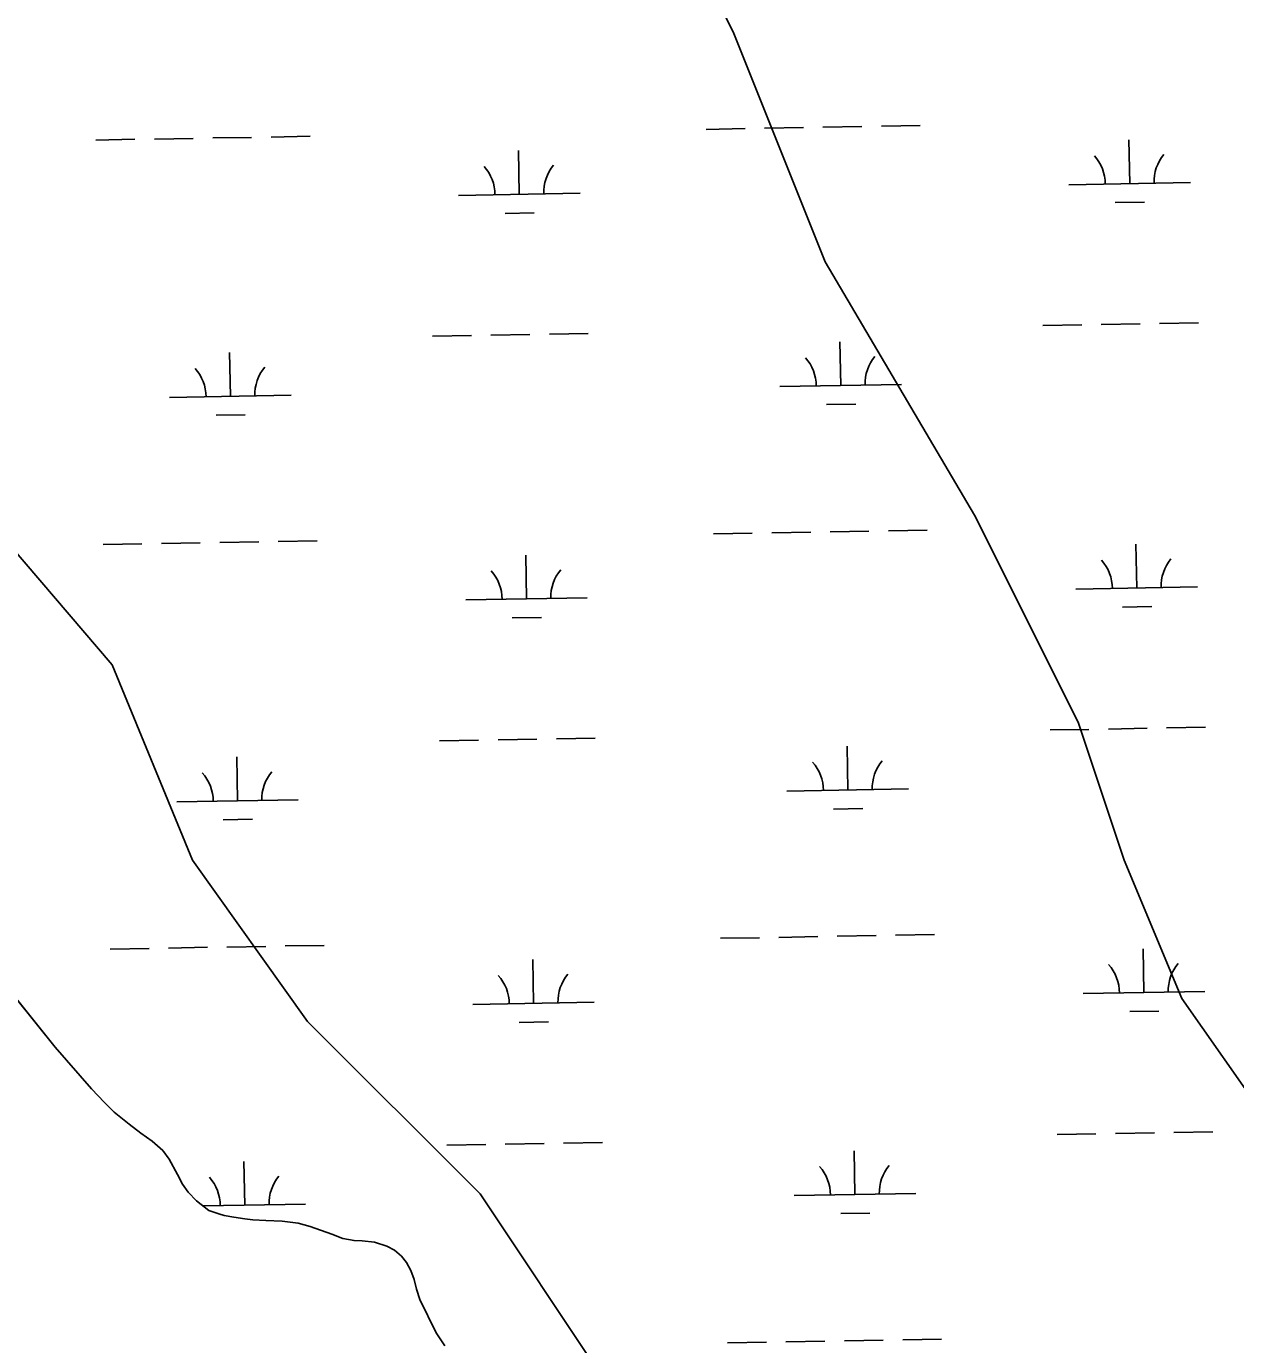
# Model space of a CAD drawing. Extents: x 3903937 to 3942190, y 260677 to 286651.
# Drawn here: x 3928349 to 3929344, y 268970 to 270054 of the extents above; entities that cross this region are included whole.
import ezdxf

# ---------------------------------------------------------------- set-up
doc = ezdxf.new("R2010")
doc.units = 0
for name, color, linetype in [('V-GRID-MAJR', 7, 'Continuous'), ('V-SITE-VEGE', 7, 'Continuous'), ('V-TOPO-SHOR', 7, 'Continuous'), ('V-WETL-SWMP', 7, 'Continuous')]:
    doc.layers.add(name, color=color, linetype=linetype)

msp = doc.modelspace()

# ---------------------------------------------------------------- linework, layer by layer
at = {"layer": 'V-GRID-MAJR'}
msp.add_spline([(3929468.8, 266390.5), (3929361.3, 272447.3), (3929253.8, 278507.2), (3929146.3, 284567.1), (3929146.2, 284570.2)], degree=3, dxfattribs=at)
at = {"layer": 'V-SITE-VEGE'}
for p, q in [((3928798.2, 270314.7), (3928930.6, 270049.7)), ((3928930.6, 270049.7), (3929006.3, 269860.5)), ((3929006.3, 269860.5), (3929129.2, 269652.3)), ((3928419.9, 269529.3), (3928306.5, 269661.8)), ((3929129.2, 269652.3), (3929214.4, 269482)), ((3928486.1, 269368.5), (3928419.9, 269529.3)), ((3929214.4, 269482), (3929252.2, 269368.5)), ((3928580.7, 269236), (3928486.1, 269368.5)), ((3929252.2, 269368.5), (3929299.5, 269254.9)), ((3929299.5, 269254.9), (3929498.1, 268971.1)), ((3928722.6, 269094.1), (3928580.7, 269236)), ((3928836.1, 268923.8), (3928722.6, 269094.1))]:
    msp.add_line(p, q, dxfattribs=at)
at = {"layer": 'V-TOPO-SHOR'}
for points in [[(3928088.6, 269577.3), (3928103, 269540.8), (3928107.4, 269530.1), (3928115.4, 269516.8), (3928121.2, 269509.2), (3928129.5, 269498.6), (3928160.2, 269464.4), (3928226.4, 269393.4), (3928315.8, 269286), (3928373.1, 269214.9)], [(3928373.1, 269214.9), (3928402.9, 269180.4), (3928413.6, 269169.2), (3928421.8, 269161.4), (3928434, 269151.5), (3928443.7, 269144.2), (3928453, 269137.5), (3928461.8, 269129.8), (3928466.8, 269122.8), (3928473.7, 269110.1), (3928477.8, 269102.1), (3928482.5, 269095.6), (3928489.4, 269088.4), (3928499.5, 269080.5), (3928507.6, 269077.6), (3928512.1, 269076.4), (3928520.1, 269075), (3928529, 269073.6), (3928535.7, 269072.8), (3928546.3, 269072.2), (3928559.9, 269071.7), (3928573, 269070), (3928582.7, 269067.3), (3928600.7, 269060.9), (3928609.8, 269057.5), (3928618.9, 269055.8), (3928625.5, 269055.6), (3928635.6, 269054.5), (3928646, 269051.2), (3928652.2, 269047.9), (3928657.8, 269042.9), (3928662, 269037.6), (3928665.5, 269031.2), (3928668.3, 269023.7), (3928670.4, 269015.8), (3928673, 269007.4), (3928686.4, 268979.9), (3928693.6, 268969.3)]]:
    msp.add_lwpolyline(points, dxfattribs=at)
at = {"layer": 'V-WETL-SWMP'}
for p, q in [((3928502.7, 269962.4), (3928534.7, 269962.9)), ((3928550.7, 269963.2), (3928582.7, 269963.8)), ((3928908.5, 269969.5), (3928940.5, 269970.1)), ((3928956.5, 269970.4), (3928988.5, 269970.9)), ((3929004.5, 269971.2), (3929036.5, 269971.8)), ((3929052.5, 269972.1), (3929084.5, 269972.6)), ((3928406.7, 269960.7), (3928438.7, 269961.3)), ((3928454.7, 269961.5), (3928486.7, 269962.1)), ((3928754.8, 269916.1), (3928754.2, 269952.1)), ((3929256.7, 269924.9), (3929256, 269960.9)), ((3929206.7, 269924), (3929306.7, 269925.8)), ((3928704.8, 269915.2), (3928804.8, 269916.9)), ((3929244.9, 269909.3), (3929268.9, 269909.7)), ((3928743.1, 269900.4), (3928767.1, 269900.9)), ((3928731.5, 269800.2), (3928763.5, 269800.8)), ((3928779.5, 269801.1), (3928811.5, 269801.6)), ((3929185.3, 269808.2), (3929217.3, 269808.8)), ((3929233.3, 269809), (3929265.3, 269809.6)), ((3929281.3, 269809.9), (3929313.3, 269810.4)), ((3928683.5, 269799.4), (3928715.5, 269799.9)), ((3929019.1, 269758.8), (3929018.4, 269794.8)), ((3928517.3, 269750), (3928516.6, 269786)), ((3928969.1, 269758), (3929069.1, 269759.7)), ((3928467.3, 269749.1), (3928567.2, 269750.9)), ((3929007.4, 269743.2), (3929031.4, 269743.6)), ((3928505.5, 269734.4), (3928529.5, 269734.8)), ((3928914.4, 269636.9), (3928946.4, 269637.5)), ((3928962.4, 269637.7), (3928994.4, 269638.3)), ((3929010.4, 269638.6), (3929042.3, 269639.2)), ((3929058.3, 269639.4), (3929090.3, 269640)), ((3928412.5, 269628.1), (3928444.5, 269628.6)), ((3928460.5, 269628.9), (3928492.5, 269629.5)), ((3928508.5, 269629.8), (3928540.5, 269630.3)), ((3928556.5, 269630.6), (3928588.5, 269631.2)), ((3929262.5, 269592.3), (3929261.9, 269628.3)), ((3928760.7, 269583.4), (3928760.1, 269619.4)), ((3928710.7, 269582.6), (3928810.7, 269584.3)), ((3929212.5, 269591.4), (3929312.5, 269593.2)), ((3929250.8, 269576.6), (3929274.8, 269577.1)), ((3928749, 269567.8), (3928773, 269568.2)), ((3929191.2, 269475.6), (3929223.2, 269476.1)), ((3929239.2, 269476.4), (3929271.1, 269477)), ((3929287.1, 269477.3), (3929319.1, 269477.8)), ((3928689.3, 269466.7), (3928721.3, 269467.3)), ((3928737.3, 269467.6), (3928769.3, 269468.1)), ((3928785.3, 269468.4), (3928817.3, 269469)), ((3928523.1, 269417.4), (3928522.5, 269453.4)), ((3929024.9, 269426.2), (3929024.3, 269462.2)), ((3928974.9, 269425.3), (3929074.9, 269427.1)), ((3928473.1, 269416.5), (3928573.1, 269418.3)), ((3929013.2, 269410.6), (3929037.2, 269411)), ((3928511.4, 269401.7), (3928535.4, 269402.2)), ((3928920.2, 269304.3), (3928952.2, 269304.8)), ((3928968.2, 269305.1), (3929000.2, 269305.7)), ((3929016.2, 269306), (3929048.2, 269306.5)), ((3929064.2, 269306.8), (3929096.2, 269307.4)), ((3928418.4, 269295.4), (3928450.4, 269296)), ((3928466.4, 269296.3), (3928498.4, 269296.9)), ((3928514.4, 269297.1), (3928546.4, 269297.7)), ((3928562.4, 269298), (3928594.4, 269298.5)), ((3929268.4, 269259.7), (3929267.7, 269295.6)), ((3928373.1, 269214.9), (3928315.8, 269286)), ((3928766.5, 269250.8), (3928765.9, 269286.8)), ((3929218.4, 269258.8), (3929318.4, 269260.5)), ((3928716.6, 269249.9), (3928816.5, 269251.7)), ((3929256.7, 269244), (3929280.6, 269244.4)), ((3928754.8, 269235.2), (3928778.8, 269235.6)), ((3928402.9, 269180.4), (3928373.1, 269214.9)), ((3928413.6, 269169.2), (3928402.9, 269180.4)), ((3928421.8, 269161.4), (3928413.6, 269169.2)), ((3928434, 269151.5), (3928421.8, 269161.4)), ((3928443.7, 269144.2), (3928434, 269151.5)), ((3928453, 269137.5), (3928443.7, 269144.2)), ((3929197, 269142.9), (3929229, 269143.5)), ((3929245, 269143.8), (3929277, 269144.4)), ((3929293, 269144.6), (3929325, 269145.2)), ((3928461.8, 269129.8), (3928453, 269137.5)), ((3928466.8, 269122.8), (3928461.8, 269129.8)), ((3928695.2, 269134.1), (3928727.2, 269134.7)), ((3928743.2, 269135), (3928775.2, 269135.5)), ((3928791.2, 269135.8), (3928823.2, 269136.4)), ((3929030.8, 269093.6), (3929030.2, 269129.6)), ((3928473.7, 269110.1), (3928466.8, 269122.8)), ((3928529, 269084.8), (3928528.3, 269120.7)), ((3928477.8, 269102.1), (3928473.7, 269110.1)), ((3928482.5, 269095.6), (3928477.8, 269102.1)), ((3928489.4, 269088.4), (3928482.5, 269095.6)), ((3928499.5, 269080.5), (3928489.4, 269088.4)), ((3928494.8, 269084.2), (3928579, 269085.6)), ((3928980.8, 269092.7), (3929080.8, 269094.5)), ((3928507.6, 269077.6), (3928499.5, 269080.5)), ((3928512.1, 269076.4), (3928507.6, 269077.6)), ((3928520.1, 269075), (3928512.1, 269076.4)), ((3928529, 269073.6), (3928520.1, 269075)), ((3929019.1, 269077.9), (3929043.1, 269078.4)), ((3928535.7, 269072.8), (3928529, 269073.6)), ((3928546.3, 269072.2), (3928535.7, 269072.8)), ((3928559.9, 269071.7), (3928546.3, 269072.2)), ((3928573, 269070), (3928559.9, 269071.7)), ((3928582.7, 269067.3), (3928573, 269070)), ((3928600.7, 269060.9), (3928582.7, 269067.3)), ((3928609.8, 269057.5), (3928600.7, 269060.9)), ((3928618.9, 269055.8), (3928609.8, 269057.5)), ((3928625.5, 269055.6), (3928618.9, 269055.8)), ((3928635.6, 269054.5), (3928625.5, 269055.6)), ((3928646, 269051.2), (3928635.6, 269054.5)), ((3928652.2, 269047.9), (3928646, 269051.2)), ((3928657.8, 269042.9), (3928652.2, 269047.9)), ((3928662, 269037.6), (3928657.8, 269042.9)), ((3928665.5, 269031.2), (3928662, 269037.6)), ((3928668.3, 269023.7), (3928665.5, 269031.2)), ((3928670.4, 269015.8), (3928668.3, 269023.7)), ((3928673, 269007.4), (3928670.4, 269015.8)), ((3928686.4, 268979.9), (3928673, 269007.4)), ((3928693.6, 268969.3), (3928686.4, 268979.9)), ((3928926.1, 268971.7), (3928958.1, 268972.2)), ((3928974.1, 268972.5), (3929006.1, 268973.1)), ((3929022.1, 268973.3), (3929054.1, 268973.9)), ((3929070.1, 268974.2), (3929102.1, 268974.8))]:
    msp.add_line(p, q, dxfattribs=at)
for centre, start, end in [((3929201.4, 269924.4), 0.2366, 41.7802), ((3929311.9, 269926.3), 140.2366, 181.7802), ((3928699.6, 269915.6), 0.2366, 41.7802), ((3928810.1, 269917.5), 140.2366, 181.7802), ((3928963.8, 269758.3), 0.2366, 41.7802), ((3929074.3, 269760.3), 140.2366, 181.7802), ((3928462, 269749.5), 0.2366, 41.7802), ((3928572.5, 269751.4), 140.2366, 181.7802), ((3929317.7, 269593.7), 140.2366, 181.7802), ((3928705.5, 269582.9), 0.2366, 41.7802), ((3928815.9, 269584.9), 140.2366, 181.7802), ((3929207.3, 269591.8), 0.2366, 41.7802), ((3928969.7, 269425.7), 0.2366, 41.7802), ((3929080.2, 269427.7), 140.2366, 181.7802), ((3928467.9, 269416.9), 0.2366, 41.7802), ((3928578.3, 269418.8), 140.2366, 181.7802), ((3929213.1, 269259.2), 0.2366, 41.7802), ((3929323.6, 269261.1), 140.2366, 181.7802), ((3928711.3, 269250.3), 0.2366, 41.7802), ((3928821.8, 269252.3), 140.2366, 181.7802), ((3929086, 269095), 140.2366, 181.7802), ((3928473.7, 269084.3), 0.2366, 41.7802), ((3928584.2, 269086.2), 140.2366, 181.7802), ((3928975.5, 269093.1), 0.2366, 41.7802)]:
    msp.add_arc(centre, 35.2, start, end, dxfattribs=at)

doc.saveas('drawing.dxf')
